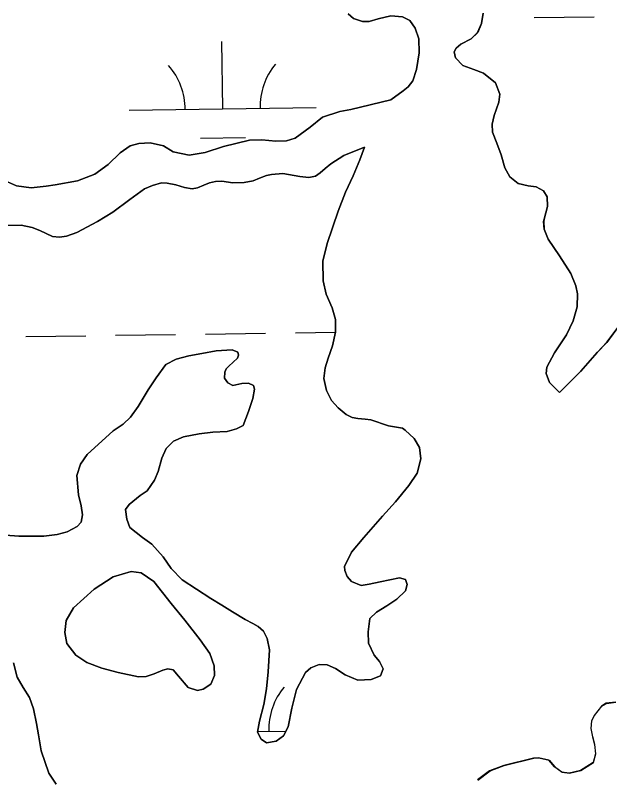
# Model space of a CAD drawing. Extents: x 3767014 to 3805179, y 361544 to 387384.
# Drawn here: x 3782848.9 to 3783166.5, y 368990.4 to 369397.6 of the extents above; entities that cross this region are included whole.
import ezdxf

# ---------------------------------------------------------------- set-up
doc = ezdxf.new("R2010")
doc.units = 0
doc.layers.add('V-TOPO-SHOR', color=7, linetype='Continuous')
doc.layers.add('V-WETL-SWMP', color=7, linetype='Continuous')

msp = doc.modelspace()

# ---------------------------------------------------------------- linework, layer by layer
at = {"layer": 'V-TOPO-SHOR'}
for points in [[(3783139.731, 369196.213), (3783151.009, 369207.559), (3783159.967, 369217.674), (3783165.028, 369222.991), (3783171.85, 369232.268), (3783178.463, 369242.129), (3783201.374, 369282.17), (3783248.977, 369365.525), (3783291.144, 369431.018), (3783318.628, 369484.201), (3783329.515, 369503.192)], [(3783049.545, 369352.416), (3783056.193, 369357.29), (3783058.794, 369359.316), (3783061.264, 369362.517), (3783063.271, 369368.649), (3783064.721, 369377.512), (3783064.434, 369385.059), (3783062.53, 369390.703), (3783059.781, 369394.754), (3783055.71, 369396.813), (3783049.519, 369397.249), (3783042.789, 369395.61), (3783038.015, 369394.314), (3783034.484, 369394.228), (3783029.542, 369395.774), (3783026.735, 369398.254)], [(3783098.922, 369398.762), (3783098.079, 369393.247), (3783095.945, 369388.291), (3783092.396, 369384.967), (3783086.974, 369382.085), (3783084.376, 369380.06), (3783083.347, 369377.973), (3783084.111, 369374.854), (3783087.939, 369370.828), (3783093.882, 369368.522), (3783099.127, 369366.59), (3783105.533, 369361.452), (3783107.739, 369355.523), (3783107.164, 369351.093), (3783104.788, 369343.972), (3783103.723, 369339.434), (3783103.829, 369335.119), (3783106.133, 369329.192), (3783108.446, 369322.97), (3783110.477, 369316.154), (3783113.054, 369311.214), (3783117.649, 369307.796), (3783122.88, 369306.551), (3783127.214, 369305.873), (3783131.09, 369303.813), (3783133.034, 369300.622), (3783133.161, 369295.426), (3783131.465, 369288.615), (3783131.201, 369287.431), (3783131.498, 369283.319), (3783133.687, 369278.076), (3783139.6, 369269.097), (3783145.719, 369259.636), (3783148.433, 369253.033), (3783149.324, 369248.736), (3783149.101, 369241.865), (3783147.028, 369234.455), (3783143.385, 369227.009), (3783136.954, 369217.334)], [(3782843.226, 369309.357), (3782849.675, 369306.475), (3782857.353, 369305.39), (3782865.375, 369306.275), (3782870.261, 369306.983), (3782882.177, 369309.142), (3782891.407, 369312.804), (3782898.638, 369317.887), (3782905.057, 369324.127), (3782910.263, 369327.789), (3782914.94, 369329.081), (3782920.916, 369329.423), (3782928.115, 369327.836), (3782933.297, 369324.629), (3782941.878, 369322.782), (3782950.471, 369324.367), (3782960.201, 369327.549), (3782974.148, 369330.836), (3782980.716, 369331.096), (3782988.187, 369330.398), (3782993.776, 369330.537), (3782998.452, 369331.928), (3783006.545, 369337.818), (3783013.087, 369343.079), (3783022.329, 369346.153), (3783028.191, 369347.181), (3783049.545, 369352.416)], [(3783035.555, 369327.056), (3783024.398, 369322.763), (3783017.455, 369318.282), (3783014.483, 369315.663), (3783011.794, 369313.443), (3783009.388, 369311.716), (3783005.685, 369310.94), (3783000.872, 369311.507), (3782991.921, 369313.049), (3782985.76, 369312.603), (3782983.229, 369312.05), (3782979.346, 369310.584), (3782975.95, 369309.226), (3782971.275, 369308.228), (3782965.202, 369308.177), (3782959.208, 369309.009), (3782955.882, 369308.828), (3782952.765, 369308.067), (3782949.756, 369306.914), (3782946.365, 369305.46), (3782943.442, 369304.798), (3782939.31, 369305.578), (3782934.769, 369306.936), (3782930.042, 369307.995), (3782927.005, 369308.017), (3782922.336, 369306.727), (3782917.973, 369304.855), (3782910.179, 369299.277), (3782901.043, 369292.389), (3782892.84, 369287.388), (3782881.816, 369281.629), (3782876.284, 369279.534), (3782872.573, 369279.051), (3782868.842, 369279.448), (3782862.102, 369282.71), (3782858.049, 369284.177), (3782852.143, 369285.403), (3782844.796, 369285.32)], [(3783048.353, 369178.26), (3783038.955, 369181.461), (3783035.901, 369181.975), (3783031.969, 369182.27), (3783028.916, 369182.782), (3783025.737, 369184.374), (3783021.43, 369187.994), (3783017.902, 369191.83), (3783015.118, 369197.256), (3783013.785, 369203.598), (3783014.428, 369209.306), (3783016.069, 369214.446), (3783018.455, 369221.078), (3783020.04, 369228.377), (3783020.068, 369235.148), (3783018.149, 369241.378), (3783015.028, 369248.56), (3783013.382, 369255.681), (3783013.218, 369266.271), (3783015.534, 369275.745), (3783021.387, 369292.961), (3783025.26, 369303.061), (3783029.456, 369311.798), (3783033.073, 369320.324), (3783035.555, 369327.056)], [(3782824.687, 369121.4), (3782850.832, 369119.397), (3782864.271, 369119.434), (3782871.41, 369120.298), (3782876.671, 369121.801), (3782881.996, 369124.58), (3782884.1, 369126.888), (3782884.886, 369130.734), (3782884.079, 369135.621), (3782882.658, 369141.568), (3782881.814, 369151.847), (3782883.823, 369157.883), (3782887.423, 369163.072), (3782901.241, 369175.577), (3782906.644, 369179.243), (3782910.476, 369182.967), (3782914.553, 369188.658), (3782919.923, 369197.62), (3782924.183, 369203.907), (3782929.303, 369211.096), (3782934.923, 369213.982), (3782941.648, 369215.716), (3782948.583, 369216.968), (3782956.298, 369218.336), (3782964.719, 369218.936), (3782967.793, 369217.637), (3782968.223, 369216.081), (3782967.578, 369214.395), (3782962.972, 369210.26), (3782961.534, 369208.851), (3782960.893, 369207.07), (3782960.678, 369203.828), (3782962.411, 369201.22), (3782965.192, 369199.818), (3782969.972, 369200.917), (3782973.499, 369201.102), (3782976.278, 369199.797), (3782976.718, 369197.847), (3782975.858, 369192.92), (3782973.482, 369185.897), (3782970.72, 369178.57), (3782967.136, 369176.714), (3782962.169, 369175.219), (3782954.522, 369175.031), (3782947.188, 369174.064), (3782938.89, 369172.485), (3782933.454, 369170.095), (3782929.526, 369166.269), (3782927.202, 369161.11), (3782925.318, 369154.002), (3782923.278, 369149.242), (3782919.393, 369143.653), (3782915.727, 369141.208), (3782909.763, 369136.352), (3782907.77, 369133.655), (3782908.485, 369128.471), (3782910.167, 369124.001), (3782916.868, 369118.77), (3782921.963, 369115.071), (3782928.015, 369108.354), (3782932.289, 369102.083), (3782938.126, 369096.146), (3782953.383, 369086.123), (3782959.355, 369082.641), (3782965.039, 369078.955), (3782971.809, 369074.904), (3782975.885, 369072.749), (3782978.668, 369071.248), (3782981.476, 369068.766)], [(3783136.954, 369217.334), (3783132.923, 369209.681), (3783132.616, 369206.24), (3783134.402, 369201.476), (3783139.731, 369196.213)], [(3782981.476, 369068.766), (3782983.538, 369064.697), (3782984.767, 369058.645), (3782984.073, 369047.051), (3782983.219, 369037.909), (3782981.758, 369029.532), (3782979.33, 369020.644), (3782978.295, 369014.832), (3782980.251, 369011.053), (3782983.147, 369009.065), (3782988.326, 369009.88), (3782992.177, 369012.819), (3782994.802, 369017.691), (3782996.717, 369027.548), (3782999.117, 369037.614), (3783004, 369046.564), (3783006.781, 369049.085), (3783011.25, 369050.862), (3783015.471, 369050.77), (3783020.034, 369048.724), (3783025.121, 369045.318), (3783031.863, 369042.445), (3783039.111, 369042.918), (3783043.969, 369044.804), (3783045.445, 369048.569), (3783043.483, 369052.542), (3783040.657, 369055.806), (3783037.65, 369062.307), (3783037.403, 369068.381), (3783038.404, 369075.469), (3783041.853, 369078.889), (3783047.46, 369082.168), (3783052.765, 369085.832), (3783057.465, 369090.166), (3783058.266, 369093.52), (3783057.412, 369096.344), (3783054.153, 369097.145), (3783043.807, 369095.028), (3783037.951, 369093.803), (3783033.653, 369093.109), (3783028.598, 369095.142), (3783026.175, 369097.928), (3783025.02, 369101.038), (3783024.869, 369103.193), (3783028.506, 369110.836), (3783035.078, 369118.747), (3783045.097, 369130.179), (3783052.072, 369137.708), (3783059.116, 369146.514), (3783063.564, 369153.101), (3783065.63, 369160.705), (3783064.795, 369166.767), (3783062.03, 369171.504), (3783057.305, 369176.098), (3783055.712, 369177.038), (3783048.353, 369178.26)], [(3782903.937, 369046.545), (3782914.686, 369044.26), (3782918.897, 369044.561), (3782923.182, 369045.843), (3782927.74, 369047.917), (3782930.472, 369048.575), (3782933.331, 369047.956), (3782936.063, 369044.591), (3782941.315, 369038.542), (3782946.258, 369036.995), (3782949.382, 369037.661), (3782953.334, 369040.407), (3782955.38, 369044.97), (3782955.251, 369050.166), (3782952.931, 369056.779), (3782947.745, 369064.109), (3782939.443, 369074.595), (3782932.16, 369083.538), (3782922.944, 369095.181), (3782916.255, 369099.92), (3782910.941, 369100.576), (3782901.202, 369097.686), (3782891.067, 369091.059), (3782880.129, 369081.077), (3782876.174, 369074.406), (3782875.351, 369068.008), (3782876.479, 369062.053), (3782881.241, 369055.892), (3782887.127, 369051.917), (3782895.146, 369048.976), (3782903.937, 369046.545)], [(3782870.806, 368986.996), (3782866.935, 368992.785), (3782862.815, 369004.75), (3782861.33, 369013.249), (3782860.296, 369019.403), (3782858.631, 369027.21), (3782856.519, 369033.239), (3782853.15, 369038.552), (3782849.972, 369044.163), (3782847.918, 369051.864)], [(3783169.519, 369030.767), (3783164.631, 369030.155), (3783162.015, 369028.717), (3783158.216, 369023.72), (3783156.817, 369020.742), (3783156.426, 369016.71), (3783157.225, 369012.217), (3783158.304, 369008.221), (3783158.921, 369003.136), (3783157.659, 368998.591), (3783150.8, 368994.303), (3783144.753, 368992.877), (3783140.913, 368993.469), (3783137.015, 368996.316), (3783133.89, 368999.771), (3783128.362, 369001.106), (3783125.721, 369000.844), (3783109.922, 368997.02), (3783102.345, 368994.088), (3783095.891, 368989.22)]]:
    msp.add_lwpolyline(points, dxfattribs=at)
at = {"layer": 'V-WETL-SWMP'}
for p, q in [((3783126.134, 369396.314), (3783158.131, 369396.758)), ((3782959.731, 369347.568), (3782959.231, 369383.564)), ((3782909.736, 369346.873), (3783009.726, 369348.262)), ((3782947.946, 369331.972), (3782971.944, 369332.305)), ((3782854.565, 369226.024), (3782886.562, 369226.469)), ((3782902.56, 369226.691), (3782934.557, 369227.136)), ((3782950.556, 369227.358), (3782982.552, 369227.802)), ((3782998.551, 369228.024), (3783020.028, 369228.323)), ((3782978.346, 369015.119), (3782993.531, 369015.33))]:
    msp.add_line(p, q, dxfattribs=at)
for points in [[(3783026.734, 369398.255), (3783029.542, 369395.774), (3783034.485, 369394.228), (3783038.014, 369394.315), (3783042.789, 369395.611), (3783049.518, 369397.248), (3783055.709, 369396.812), (3783059.782, 369394.755), (3783062.53, 369390.703), (3783064.435, 369385.06), (3783064.72, 369377.513), (3783063.271, 369368.648), (3783061.264, 369362.517), (3783058.793, 369359.316), (3783056.194, 369357.29), (3783049.546, 369352.417), (3783028.191, 369347.181), (3783022.33, 369346.153), (3783013.087, 369343.08), (3783006.546, 369337.817), (3782998.451, 369331.928), (3782993.777, 369330.537), (3782988.188, 369330.399), (3782980.716, 369331.097), (3782974.149, 369330.837), (3782960.202, 369327.55), (3782950.471, 369324.366), (3782941.877, 369322.781), (3782933.297, 369324.629), (3782928.116, 369327.836), (3782920.916, 369329.424), (3782914.94, 369329.081), (3782910.263, 369327.788), (3782905.056, 369324.128), (3782898.638, 369317.887), (3782891.406, 369312.803), (3782882.177, 369309.142), (3782870.262, 369306.984), (3782865.375, 369306.274), (3782857.352, 369305.39), (3782849.674, 369306.475), (3782843.226, 369309.357)], [(3783083.348, 369377.973), (3783084.375, 369380.059), (3783086.974, 369382.085), (3783092.396, 369384.966), (3783095.944, 369388.29), (3783098.078, 369393.248), (3783098.923, 369398.763)], [(3783171.711, 369232.129), (3783164.888, 369222.851), (3783159.828, 369217.534), (3783150.87, 369207.42), (3783139.731, 369196.213), (3783134.402, 369201.477), (3783132.617, 369206.24), (3783132.924, 369209.681), (3783136.953, 369217.334), (3783143.385, 369227.009), (3783147.027, 369234.456), (3783149.101, 369241.865), (3783149.323, 369248.737), (3783148.432, 369253.032), (3783145.719, 369259.635), (3783139.599, 369269.098), (3783133.687, 369278.075), (3783131.498, 369283.319), (3783131.2, 369287.432), (3783131.465, 369288.615), (3783133.161, 369295.426), (3783133.033, 369300.622), (3783131.09, 369303.812), (3783127.213, 369305.874), (3783122.88, 369306.552), (3783117.65, 369307.796), (3783113.053, 369311.214), (3783110.478, 369316.154), (3783108.446, 369322.97), (3783106.134, 369329.192), (3783103.83, 369335.119), (3783103.723, 369339.433), (3783104.788, 369343.972), (3783107.163, 369351.093), (3783107.74, 369355.522), (3783105.534, 369361.452), (3783099.128, 369366.591), (3783093.882, 369368.521), (3783087.939, 369370.827), (3783084.111, 369374.853), (3783083.348, 369377.973)], [(3782844.797, 369285.319), (3782852.142, 369285.403), (3782858.049, 369284.177), (3782862.101, 369282.71), (3782868.842, 369279.448), (3782872.574, 369279.051), (3782876.285, 369279.534), (3782881.816, 369281.63), (3782892.84, 369287.387), (3782901.043, 369292.39), (3782910.178, 369299.276), (3782917.974, 369304.856), (3782922.336, 369306.727), (3782927.006, 369308.017), (3782930.043, 369307.994), (3782934.77, 369306.936), (3782939.31, 369305.579), (3782943.443, 369304.799), (3782946.365, 369305.459), (3782949.757, 369306.914), (3782952.765, 369308.066), (3782955.881, 369308.828), (3782959.207, 369309.009), (3782965.203, 369308.177), (3782971.274, 369308.229), (3782975.951, 369309.226), (3782979.346, 369310.583), (3782983.228, 369312.051), (3782985.761, 369312.603), (3782991.921, 369313.049), (3783000.872, 369311.507), (3783005.686, 369310.94), (3783009.389, 369311.717), (3783011.795, 369313.442), (3783014.483, 369315.663), (3783017.455, 369318.283), (3783024.397, 369322.764), (3783035.555, 369327.056), (3783033.073, 369320.324), (3783029.457, 369311.798), (3783025.259, 369303.062), (3783021.388, 369292.96), (3783015.535, 369275.746), (3783013.218, 369266.271), (3783013.381, 369255.68), (3783015.029, 369248.56), (3783018.149, 369241.378), (3783020.069, 369235.147), (3783020.04, 369228.377), (3783018.454, 369221.078), (3783016.068, 369214.447), (3783014.429, 369209.305), (3783013.785, 369203.599), (3783015.119, 369197.256), (3783017.901, 369191.831), (3783021.43, 369187.994), (3783025.737, 369184.373), (3783028.916, 369182.783), (3783031.97, 369182.27), (3783035.901, 369181.975), (3783038.955, 369181.462), (3783048.353, 369178.26), (3783055.712, 369177.038), (3783057.305, 369176.097), (3783062.029, 369171.504), (3783064.795, 369166.766), (3783065.631, 369160.704), (3783063.563, 369153.1), (3783059.115, 369146.515), (3783052.073, 369137.708), (3783045.097, 369130.179), (3783035.079, 369118.748)], [(3783035.079, 369118.748), (3783028.506, 369110.836), (3783024.869, 369103.192), (3783025.02, 369101.038), (3783026.176, 369097.927), (3783028.599, 369095.142), (3783033.652, 369093.108), (3783037.952, 369093.803), (3783043.807, 369095.027), (3783054.154, 369097.146), (3783057.411, 369096.344), (3783058.265, 369093.52), (3783057.465, 369090.165), (3783052.765, 369085.831), (3783047.46, 369082.168), (3783041.852, 369078.89), (3783038.404, 369075.47), (3783037.402, 369068.382), (3783037.65, 369062.306), (3783040.656, 369055.807), (3783043.483, 369052.542), (3783045.445, 369048.568), (3783043.969, 369044.804), (3783039.11, 369042.918), (3783031.863, 369042.445), (3783025.121, 369045.319), (3783020.034, 369048.725), (3783015.47, 369050.771), (3783011.25, 369050.863), (3783006.781, 369049.085), (3783003.999, 369046.563), (3782999.118, 369037.614), (3782996.718, 369027.549), (3782994.803, 369017.691), (3782992.177, 369012.819), (3782988.326, 369009.879), (3782983.146, 369009.065), (3782980.252, 369011.053), (3782978.295, 369014.831), (3782979.329, 369020.644), (3782981.758, 369029.533), (3782983.219, 369037.908), (3782984.072, 369047.052), (3782984.767, 369058.645), (3782983.538, 369064.697), (3782981.476, 369068.766), (3782978.668, 369071.248), (3782975.884, 369072.749), (3782971.809, 369074.904), (3782965.038, 369078.955), (3782959.355, 369082.641), (3782953.383, 369086.123), (3782938.126, 369096.145), (3782932.29, 369102.083), (3782928.015, 369108.354), (3782921.963, 369115.071), (3782916.868, 369118.771), (3782910.166, 369124.001), (3782908.486, 369128.472), (3782907.77, 369133.654), (3782909.763, 369136.352), (3782915.726, 369141.208), (3782919.393, 369143.653), (3782923.277, 369149.243), (3782925.318, 369154.002), (3782927.202, 369161.111), (3782929.527, 369166.27), (3782933.455, 369170.095), (3782938.89, 369172.485), (3782947.189, 369174.064), (3782954.523, 369175.03), (3782962.17, 369175.219), (3782967.136, 369176.715), (3782970.72, 369178.569), (3782973.482, 369185.897), (3782975.859, 369192.92), (3782976.718, 369197.847), (3782976.278, 369199.798), (3782973.499, 369201.102), (3782969.972, 369200.917), (3782965.192, 369199.818), (3782962.411, 369201.221), (3782960.678, 369203.827), (3782960.893, 369207.069), (3782961.535, 369208.851), (3782962.972, 369210.26), (3782967.579, 369214.396), (3782968.224, 369216.08), (3782967.793, 369217.638), (3782964.72, 369218.936), (3782956.298, 369218.336), (3782948.582, 369216.968), (3782941.648, 369215.717), (3782934.922, 369213.982), (3782929.303, 369211.096), (3782924.183, 369203.907), (3782919.924, 369197.621), (3782914.554, 369188.659), (3782910.476, 369182.967), (3782906.644, 369179.243), (3782901.241, 369175.578)], [(3782901.241, 369175.578), (3782887.423, 369163.072), (3782883.824, 369157.882), (3782881.815, 369151.848), (3782882.657, 369141.569), (3782884.079, 369135.62), (3782884.887, 369130.735), (3782884.099, 369126.889), (3782881.997, 369124.581), (3782876.671, 369121.801), (3782871.41, 369120.297), (3782864.27, 369119.434), (3782850.832, 369119.397), (3782824.688, 369121.4), (3782803.058, 369123.318), (3782788.105, 369125.009), (3782769.108, 369127.581), (3782737.002, 369132.674), (3782723.025, 369134.585), (3782712.579, 369136.485), (3782703.114, 369138.41), (3782696.693, 369140.213)], [(3782847.917, 369051.863), (3782849.971, 369044.163), (3782853.151, 369038.552), (3782856.52, 369033.24), (3782858.631, 369027.21), (3782860.295, 369019.403), (3782861.33, 369013.248), (3782862.815, 369004.75), (3782866.936, 368992.786), (3782870.807, 368986.995)], [(3783096.088, 368989.197), (3783102.54, 368994.065), (3783110.119, 368996.999), (3783125.917, 369000.823), (3783128.559, 369001.084), (3783134.086, 368999.749), (3783137.212, 368996.295), (3783141.108, 368993.448), (3783144.949, 368992.856), (3783150.996, 368994.281), (3783157.855, 368998.57), (3783159.116, 369003.114), (3783158.5, 369008.2), (3783157.421, 369012.195), (3783156.623, 369016.688), (3783157.014, 369020.72), (3783158.412, 369023.698), (3783162.212, 369028.696), (3783164.826, 369030.134), (3783169.715, 369030.746)]]:
    msp.add_lwpolyline(points, dxfattribs=at)
msp.add_lwpolyline([(3782914.686, 369044.26), (3782903.937, 369046.545), (3782895.146, 369048.976), (3782887.127, 369051.918), (3782881.241, 369055.892), (3782876.478, 369062.053), (3782875.35, 369068.009), (3782876.173, 369074.406), (3782880.129, 369081.077), (3782891.066, 369091.059), (3782901.203, 369097.685), (3782910.941, 369100.575), (3782916.255, 369099.921), (3782922.944, 369095.181), (3782932.159, 369083.539), (3782939.443, 369074.595), (3782947.746, 369064.108), (3782952.93, 369056.78), (3782955.252, 369050.167), (3782955.38, 369044.97), (3782953.335, 369040.407), (3782949.381, 369037.661), (3782946.258, 369036.995), (3782941.315, 369038.541), (3782936.064, 369044.591), (3782933.332, 369047.957), (3782930.472, 369048.574), (3782927.741, 369047.917), (3782923.182, 369045.843), (3782918.897, 369044.56)], close=True, dxfattribs=at)
for centre, start, end in [((3783014.962, 369348.81), 140.02403, 181.56769), ((3782904.486, 369347.275), 0.02404, 41.5677), ((3783019.583, 369016.167), 140.02403, 181.56769)]:
    msp.add_arc(centre, 35.246, start, end, dxfattribs=at)

doc.saveas('drawing.dxf')
